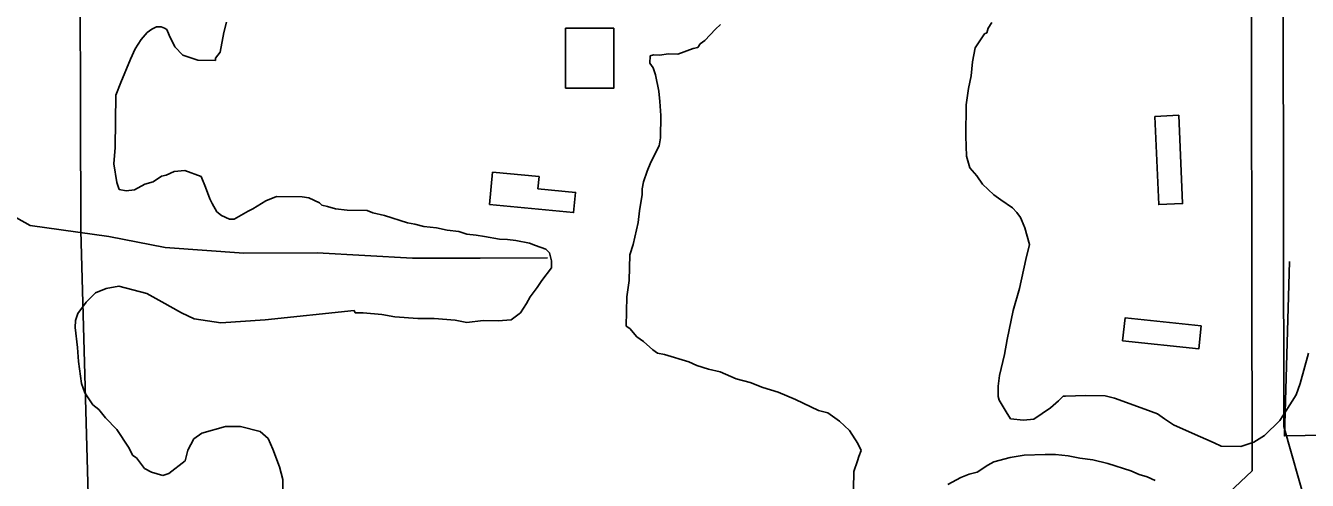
# Model space of a CAD drawing. Extents: x 3355677 to 3393573, y 612928 to 638357.
# Drawn here: x 3383066 to 3384272, y 634853 to 635281 of the extents above; entities that cross this region are included whole.
import ezdxf

# ---------------------------------------------------------------- set-up
doc = ezdxf.new("R2010")
doc.units = 0
for name, color, linetype in [('V-BLDG-OTLN', 7, 'Continuous'), ('V-ROAD-CNTR', 7, 'Continuous'), ('V-SITE-VEGE', 7, 'Continuous'), ('V-TOPO-SHOR', 7, 'Continuous')]:
    doc.layers.add(name, color=color, linetype=linetype)

msp = doc.modelspace()

# ---------------------------------------------------------------- linework, layer by layer
at = {"layer": 'V-BLDG-OTLN'}
for points in [[(3383574.1, 635222.3), (3383574.1, 635278.8), (3383619.4, 635278.8), (3383619.4, 635222.3)], [(3384128.5, 635195.9), (3384132.3, 635112.9), (3384154.8, 635113.9), (3384151.1, 635196.9)], [(3383502.4, 635112.9), (3383581.6, 635105.3), (3383583.5, 635124.4), (3383548, 635127.8), (3383549.1, 635139.2), (3383505.3, 635143.3)], [(3384098.3, 634984.7), (3384170, 634977.1), (3384172.2, 634998.7), (3384100.6, 635006.3)]]:
    msp.add_lwpolyline(points, close=True, dxfattribs=at)
at = {"layer": 'V-ROAD-CNTR'}
msp.add_line((3384250.2, 634904.1), (3384247.4, 636559.9), dxfattribs=at)
for points in [[(3383632.1, 634818.7), (3384183.6, 634834.7), (3384198.3, 634841.8), (3384220.3, 634862.5), (3384217.4, 636559.9)], [(3384250.2, 634904.1), (3384271, 634830), (3384265.9, 634775.6), (3384259.9, 634599.7), (3384253.7, 634423.7), (3384247.5, 634268), (3384240.9, 634112.2), (3384235.1, 633988.7)]]:
    msp.add_lwpolyline(points, dxfattribs=at)
at = {"layer": 'V-SITE-VEGE'}
for p, q in [((3383184.6, 635278), (3383180.1, 635274.7)), ((3383189, 635280.1), (3383184.6, 635278)), ((3383193.4, 635280), (3383189, 635280.1)), ((3383196.6, 635278.9), (3383193.4, 635280)), ((3383198.8, 635277.7), (3383196.6, 635278.9)), ((3383200.9, 635272.2), (3383198.8, 635277.7)), ((3383254.8, 635284.6), (3383252.5, 635274.8)), ((3383705.2, 635267.3), (3383715.2, 635278.1)), ((3383715.2, 635278.1), (3383719.7, 635282.4)), ((3383971.8, 635278.9), (3383970.6, 635274.5)), ((3383975.2, 635284.3), (3383971.8, 635278.9)), ((3383174.6, 635268.2), (3383169, 635259.5)), ((3383180.1, 635274.7), (3383174.6, 635268.2)), ((3383206.3, 635261.2), (3383200.9, 635272.2)), ((3383252.5, 635274.8), (3383249, 635256.2)), ((3383698.5, 635260.8), (3383700.8, 635264.1)), ((3383700.8, 635264.1), (3383705.2, 635267.3)), ((3383968.4, 635273.4), (3383959.5, 635260.4)), ((3383970.6, 635274.5), (3383968.4, 635273.4)), ((3383169, 635259.5), (3383164.4, 635249.7)), ((3383213.8, 635253.4), (3383206.3, 635261.2)), ((3383228, 635248.8), (3383213.8, 635253.4)), ((3383249, 635256.2), (3383244.5, 635250.8)), ((3383244.5, 635250.8), (3383244.5, 635248.6)), ((3383653.4, 635246.1), (3383653.5, 635252.7)), ((3383653.5, 635252.7), (3383656.8, 635253.7)), ((3383656.8, 635253.7), (3383662.3, 635253.6)), ((3383662.3, 635253.6), (3383671, 635254.6)), ((3383671, 635254.6), (3383679.8, 635254.5)), ((3383679.8, 635254.5), (3383694.1, 635259.8)), ((3383694.1, 635259.8), (3383698.5, 635260.8)), ((3383959.5, 635260.4), (3383957.1, 635247.3)), ((3383164.4, 635249.7), (3383155.4, 635227.9)), ((3383244.5, 635248.6), (3383228, 635248.8)), ((3383656.6, 635241.7), (3383653.4, 635246.1)), ((3383658.7, 635235.1), (3383656.6, 635241.7)), ((3383957.1, 635247.3), (3383955.8, 635234.1)), ((3383155.4, 635227.9), (3383150.8, 635215.9)), ((3383661.8, 635219.7), (3383658.7, 635235.1)), ((3383955.8, 635234.1), (3383953.4, 635222.1)), ((3383150.8, 635215.9), (3383150.1, 635166.6)), ((3383662.7, 635209.8), (3383661.8, 635219.7)), ((3383953.4, 635222.1), (3383951, 635206.8)), ((3383663.6, 635196.6), (3383662.7, 635209.8)), ((3383951, 635206.8), (3383950.6, 635177.2)), ((3383663.3, 635175.8), (3383663.6, 635196.6)), ((3383150.1, 635166.6), (3383148.8, 635151.3)), ((3383654.3, 635152.9), (3383662.1, 635168.1)), ((3383662.1, 635168.1), (3383663.3, 635175.8)), ((3383950.6, 635177.2), (3383951.5, 635158.6)), ((3383951.5, 635158.6), (3383954.6, 635147.5)), ((3383148.8, 635151.3), (3383151.8, 635133.7)), ((3383198, 635140.7), (3383205.7, 635143.9)), ((3383205.7, 635143.9), (3383215.6, 635144.9)), ((3383215.6, 635144.9), (3383230.9, 635139.2)), ((3383647.4, 635134.4), (3383650.8, 635144.2)), ((3383650.8, 635144.2), (3383654.3, 635152.9)), ((3383954.6, 635147.5), (3383961.1, 635139.8)), ((3383151.8, 635133.7), (3383153.9, 635127.1)), ((3383168.2, 635126.9), (3383178.1, 635132.2)), ((3383178.1, 635132.2), (3383185.8, 635134.3)), ((3383185.8, 635134.3), (3383193.6, 635139.7)), ((3383193.6, 635139.7), (3383198, 635140.7)), ((3383230.9, 635139.2), (3383235.1, 635129.2)), ((3383646.2, 635127.8), (3383647.4, 635134.4)), ((3383961.1, 635139.8), (3383966.4, 635132)), ((3383966.4, 635132), (3383977.2, 635122)), ((3383153.9, 635127.1), (3383160.5, 635125.9)), ((3383160.5, 635125.9), (3383168.2, 635126.9)), ((3383235.1, 635129.2), (3383239.3, 635118.2)), ((3383239.3, 635118.2), (3383241.5, 635113.8)), ((3383291.9, 635116.4), (3383301.9, 635120.6)), ((3383301.9, 635120.6), (3383326, 635120.3)), ((3383326, 635120.3), (3383332.5, 635119.1)), ((3383332.5, 635119.1), (3383342.3, 635114.6)), ((3383643.7, 635107), (3383646.1, 635122.3)), ((3383646.1, 635122.3), (3383646.2, 635127.8)), ((3383977.2, 635122), (3383983.8, 635117.5)), ((3383241.5, 635113.8), (3383245.7, 635106)), ((3383245.7, 635106), (3383250.1, 635102.7)), ((3383262.1, 635099.2), (3383275.3, 635106.7)), ((3383275.3, 635106.7), (3383279.8, 635108.9)), ((3383279.8, 635108.9), (3383291.9, 635116.4)), ((3383342.3, 635114.6), (3383344.5, 635112.3)), ((3383344.5, 635112.3), (3383350, 635111.2)), ((3383350, 635111.2), (3383357.6, 635108.9)), ((3383357.6, 635108.9), (3383368.6, 635107.6)), ((3383368.6, 635107.6), (3383387.2, 635107.3)), ((3383387.2, 635107.3), (3383392.6, 635105.1)), ((3383642.5, 635096), (3383643.7, 635107)), ((3383983.8, 635117.5), (3383994.6, 635109.7)), ((3383994.6, 635109.7), (3383998.9, 635105.3)), ((3383250.1, 635102.7), (3383257.7, 635099.3)), ((3383257.7, 635099.3), (3383262.1, 635099.2)), ((3383392.6, 635105.1), (3383403.6, 635102.7)), ((3383403.6, 635102.7), (3383425.4, 635095.8)), ((3383425.4, 635095.8), (3383432, 635094.6)), ((3383432, 635094.6), (3383440.7, 635092.3)), ((3383637.8, 635075.3), (3383642.5, 635096)), ((3383998.9, 635105.3), (3384002.2, 635100.8)), ((3384002.2, 635100.8), (3384003.2, 635098.6)), ((3384003.2, 635098.6), (3384006.4, 635090.9)), ((3383440.7, 635092.3), (3383452.7, 635091.1)), ((3383452.7, 635091.1), (3383462.6, 635088.7)), ((3383462.6, 635088.7), (3383473.5, 635087.5)), ((3383473.5, 635087.5), (3383481.2, 635085.2)), ((3383481.2, 635085.2), (3383489.9, 635084)), ((3383489.9, 635084), (3383497.6, 635082.8)), ((3383497.6, 635082.8), (3383511.8, 635080.4)), ((3384006.4, 635090.9), (3384010.6, 635075.5)), ((3383511.8, 635080.4), (3383519.5, 635080.2)), ((3383519.5, 635080.2), (3383527.1, 635079)), ((3383527.1, 635079), (3383540.2, 635076.7)), ((3383540.2, 635076.7), (3383545.7, 635074.4)), ((3383545.7, 635074.4), (3383555.5, 635071)), ((3383555.5, 635071), (3383558.8, 635067.6)), ((3383634.4, 635065.5), (3383637.8, 635075.3)), ((3384010.6, 635075.5), (3384007.1, 635061.3)), ((3383558.8, 635067.6), (3383560.8, 635059.9)), ((3383560.8, 635059.9), (3383560.7, 635053.4)), ((3383634, 635041.4), (3383634.4, 635065.5)), ((3384007.1, 635061.3), (3384001.2, 635034)), ((3383560.7, 635053.4), (3383551.8, 635041.4)), ((3383141.7, 635034.1), (3383131.7, 635029.8)), ((3383153.7, 635036.1), (3383141.7, 635034.1)), ((3383180, 635029.1), (3383153.7, 635036.1)), ((3383547.3, 635034.9), (3383540.6, 635026.2)), ((3383551.8, 635041.4), (3383547.3, 635034.9)), ((3383631.6, 635026), (3383634, 635041.4)), ((3384001.2, 635034), (3383995.4, 635013.2)), ((3383131.7, 635029.8), (3383122.8, 635021.2)), ((3383194.1, 635021.3), (3383180, 635029.1)), ((3383540.6, 635026.2), (3383537.2, 635019.7)), ((3383631.2, 634998.6), (3383631.6, 635026)), ((3383115, 635010.3), (3383112.7, 635003.8)), ((3383122.8, 635021.2), (3383115, 635010.3)), ((3383212.6, 635011.1), (3383194.1, 635021.3)), ((3383224.6, 635005.5), (3383212.6, 635011.1)), ((3383374.9, 635013.2), (3383291.4, 635004.5)), ((3383376, 635011), (3383374.9, 635013.2)), ((3383383.6, 635010.9), (3383376, 635011)), ((3383401.2, 635009.6), (3383383.6, 635010.9)), ((3383413.2, 635007.2), (3383401.2, 635009.6)), ((3383531.6, 635011), (3383522.8, 635004.6)), ((3383537.2, 635019.7), (3383531.6, 635011)), ((3383995.4, 635013.2), (3383989.6, 634985.9)), ((3383112.7, 635003.8), (3383112.6, 634997.2)), ((3383249.7, 635001.8), (3383224.6, 635005.5)), ((3383291.4, 635004.5), (3383249.7, 635001.8)), ((3383435.1, 635005.8), (3383413.2, 635007.2)), ((3383450.4, 635005.6), (3383435.1, 635005.8)), ((3383470.1, 635004.2), (3383450.4, 635005.6)), ((3383481.1, 635001.9), (3383470.1, 635004.2)), ((3383496.5, 635003.8), (3383481.1, 635001.9)), ((3383510.7, 635003.6), (3383496.5, 635003.8)), ((3383522.8, 635004.6), (3383510.7, 635003.6)), ((3383634.5, 634996.4), (3383631.2, 634998.6)), ((3383112.6, 634997.2), (3383114.6, 634978.5)), ((3383641, 634988.6), (3383634.5, 634996.4)), ((3383647.5, 634984.1), (3383641, 634988.6)), ((3383989.6, 634985.9), (3383987.2, 634971.7)), ((3383114.6, 634978.5), (3383115.5, 634965.4)), ((3383656.1, 634976.3), (3383647.5, 634984.1)), ((3383660.5, 634973), (3383656.1, 634976.3)), ((3383115.5, 634965.4), (3383118.5, 634944.5)), ((3383667, 634971.8), (3383660.5, 634973)), ((3383690, 634964.9), (3383667, 634971.8)), ((3383697.6, 634961.5), (3383690, 634964.9)), ((3383708.5, 634958.1), (3383697.6, 634961.5)), ((3383987.2, 634971.7), (3383982.5, 634952)), ((3384265.3, 634944.7), (3384273.4, 634973.1)), ((3383719.4, 634955.7), (3383708.5, 634958.1)), ((3383734.7, 634948.9), (3383719.4, 634955.7)), ((3383982.5, 634952), (3383981.3, 634942.1)), ((3383118.5, 634944.5), (3383121.6, 634935.7)), ((3383747.8, 634945.4), (3383734.7, 634948.9)), ((3383759.8, 634940.9), (3383747.8, 634945.4)), ((3383774, 634936.3), (3383759.8, 634940.9)), ((3383981.3, 634942.1), (3383981.1, 634932.3)), ((3384261.8, 634933.8), (3384265.3, 634944.7)), ((3383121.6, 634935.7), (3383129.1, 634924.6)), ((3383790.3, 634929.5), (3383774, 634936.3)), ((3383812.1, 634919.3), (3383790.3, 634929.5)), ((3383981.1, 634932.3), (3383982.2, 634929)), ((3383982.2, 634929), (3383988.6, 634917.9)), ((3384030.3, 634921.7), (3384038.1, 634928.2)), ((3384038.1, 634928.2), (3384042.5, 634932.5)), ((3384042.5, 634932.5), (3384044.7, 634932.5)), ((3384044.7, 634932.5), (3384063.4, 634933.3)), ((3384063.4, 634933.3), (3384082, 634933)), ((3384082, 634933), (3384090.8, 634930.7)), ((3384090.8, 634930.7), (3384119.1, 634920.5)), ((3384251.8, 634918.6), (3384261.8, 634933.8)), ((3383129.1, 634924.6), (3383134.6, 634920.1)), ((3383134.6, 634920.1), (3383141, 634912.4)), ((3383820.9, 634917), (3383812.1, 634919.3)), ((3383831.7, 634909.2), (3383820.9, 634917)), ((3383988.6, 634917.9), (3383992.9, 634911.3)), ((3384014.8, 634911), (3384030.3, 634921.7)), ((3384119.1, 634920.5), (3384131.1, 634915.9)), ((3384131.1, 634915.9), (3384137.6, 634911.4)), ((3384246.2, 634909.9), (3384251.8, 634918.6)), ((3383141, 634912.4), (3383151.8, 634901.3)), ((3383151.8, 634901.3), (3383162.6, 634884.7)), ((3383231.8, 634897.9), (3383253.8, 634904.2)), ((3383253.8, 634904.2), (3383268.1, 634904)), ((3383268.1, 634904), (3383286.7, 634899.4)), ((3383841.4, 634900.3), (3383831.7, 634909.2)), ((3383992.9, 634911.3), (3384004.9, 634910)), ((3384004.9, 634910), (3384014.8, 634911)), ((3384137.6, 634911.4), (3384146.3, 634905.8)), ((3384146.3, 634905.8), (3384163.8, 634897.9)), ((3384231.7, 634895.8), (3384246.2, 634909.9)), ((3383218.4, 634881.7), (3383224.1, 634892.6)), ((3383224.1, 634892.6), (3383231.8, 634897.9)), ((3383286.7, 634899.4), (3383294.2, 634892.7)), ((3383294.2, 634892.7), (3383298.5, 634882.7)), ((3383849, 634888.1), (3383841.4, 634900.3)), ((3384163.8, 634897.9), (3384184.5, 634888.8)), ((3384209.6, 634885.2), (3384221.7, 634889.4)), ((3384221.7, 634889.4), (3384231.7, 634895.8)), ((3383162.6, 634884.7), (3383166.8, 634876.9)), ((3383166.8, 634876.9), (3383170.1, 634874.7)), ((3383216.1, 634871.8), (3383218.4, 634881.7)), ((3383298.5, 634882.7), (3383304.8, 634866.2)), ((3383852.1, 634881.5), (3383849, 634888.1)), ((3383849.9, 634876), (3383852.1, 634881.5)), ((3384005.6, 634877.1), (3383992.4, 634875.1)), ((3384025.3, 634877.9), (3384005.6, 634877.1)), ((3384035.2, 634877.8), (3384025.3, 634877.9)), ((3384047.2, 634876.5), (3384035.2, 634877.8)), ((3384184.5, 634888.8), (3384191, 634885.5)), ((3384191, 634885.5), (3384209.6, 634885.2)), ((3383170.1, 634874.7), (3383177.6, 634864.7)), ((3383177.6, 634864.7), (3383184.2, 634861.3)), ((3383200.6, 634860), (3383216.1, 634871.8)), ((3383304.8, 634866.2), (3383307.9, 634854.1)), ((3383845.3, 634861.8), (3383848.7, 634871.7)), ((3383848.7, 634871.7), (3383849.9, 634876)), ((3383971.5, 634867.7), (3383961.5, 634861.3)), ((3383977, 634870.9), (3383971.5, 634867.7)), ((3383992.4, 634875.1), (3383977, 634870.9)), ((3384058.2, 634874.2), (3384047.2, 634876.5)), ((3384070.2, 634872.9), (3384058.2, 634874.2)), ((3384084.4, 634869.4), (3384070.2, 634872.9)), ((3384106.2, 634862.5), (3384084.4, 634869.4)), ((3383184.2, 634861.3), (3383195.1, 634857.9)), ((3383195.1, 634857.9), (3383200.6, 634860)), ((3383307.9, 634854.1), (3383307.5, 634824.5)), ((3383844.8, 634829), (3383845.3, 634861.8)), ((3383946.1, 634856), (3383933.9, 634849.6)), ((3383953.8, 634859.2), (3383946.1, 634856)), ((3383961.5, 634861.3), (3383953.8, 634859.2)), ((3384113.9, 634859.1), (3384106.2, 634862.5)), ((3384121.5, 634856.8), (3384113.9, 634859.1)), ((3384129.1, 634853.4), (3384121.5, 634856.8))]:
    msp.add_line(p, q, dxfattribs=at)
at = {"layer": 'V-TOPO-SHOR'}
for points in [[(3383117.8, 635088.1), (3383117, 635426.7), (3383169.8, 635448), (3383333.8, 635469.6), (3383466, 635491.1), (3383704, 635502.3), (3383794, 635507.8), (3383883.9, 635508), (3383931.6, 635502.9)], [(3385117.2, 635304.9), (3385080.3, 635273.1), (3385053.9, 635220.1), (3385048.8, 635177.8), (3385059.5, 635124.9), (3385064.8, 635098.5), (3385070.3, 635056.1), (3385065.1, 635019.1), (3385049.4, 634945), (3385033.6, 634907.9), (3384250.6, 634895.3), (3384255.5, 635059.3)], [(3382985.4, 635140.6), (3383070.2, 635093.2), (3383144.3, 635082.8), (3383197.3, 635072.4), (3383271.3, 635067.3), (3383340.1, 635067.5), (3383430.1, 635062.4), (3383493.6, 635062.6), (3383557.1, 635062.8)], [(3383117.8, 635088.1), (3383129.6, 634659.5), (3383130, 634479.7), (3383119.7, 634384.4), (3383104, 634299.7), (3383072.6, 634172.6), (3383072.7, 634146.2), (3383157.4, 634130.5), (3383226.2, 634136), (3383289.6, 634152), (3383347.8, 634162.8), (3383411.3, 634168.2), (3383485.4, 634147.3), (3383548.9, 634126.3), (3383633.7, 634089.4), (3383702.5, 634057.9), (3383760.8, 634026.3)]]:
    msp.add_lwpolyline(points, dxfattribs=at)

doc.saveas('drawing.dxf')
